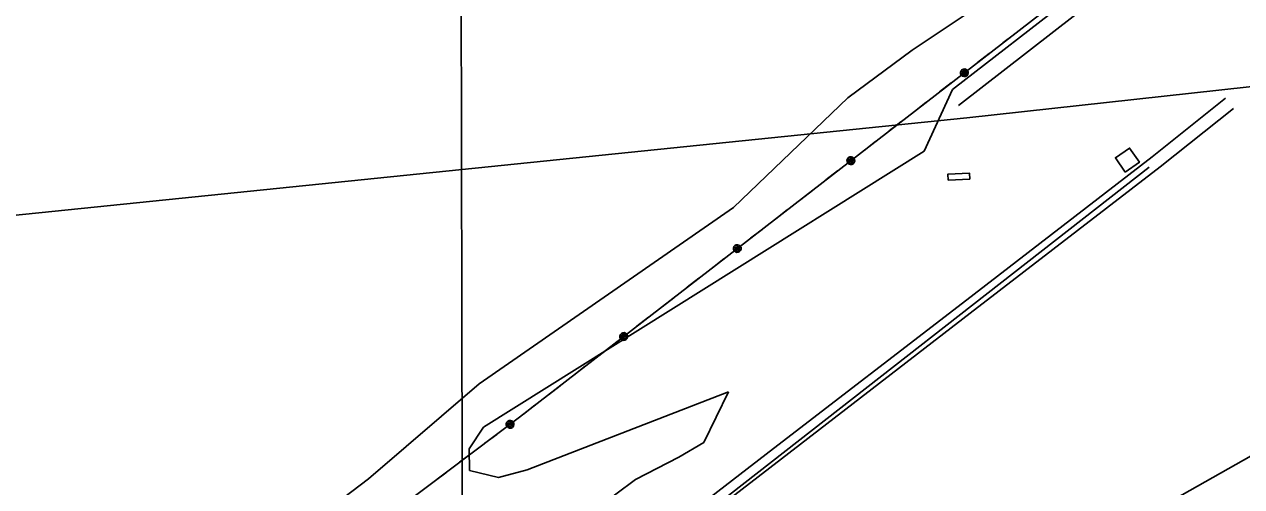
# Model space of a CAD drawing. Extents: x 3329297 to 3367176, y 649250 to 674653.
# Drawn here: x 3358699 to 3361531, y 659433 to 660508 of the extents above; entities that cross this region are included whole.
import ezdxf

# ---------------------------------------------------------------- set-up
doc = ezdxf.new("R2010")
doc.units = 0
for name, color, linetype in [('V-BLDG-OTLN', 7, 'Continuous'), ('V-GRID-MAJR', 7, 'Continuous'), ('V-ROAD-CNTR', 7, 'Continuous'), ('V-SITE-VEGE', 7, 'Continuous'), ('V-TOPO-SHOR', 7, 'Continuous'), ('V-UTIL-LINE', 7, 'Continuous')]:
    doc.layers.add(name, color=color, linetype=linetype)

msp = doc.modelspace()

# ---------------------------------------------------------------- linework, layer by layer
at = {"layer": 'V-BLDG-OTLN'}
for points in [[(3361260, 660164.6), (3361293, 660187.3), (3361270.4, 660220.2), (3361237.4, 660197.6)], [(3360898.4, 660148.1), (3360848.4, 660145.8), (3360847.8, 660159.8), (3360897.7, 660162.1)]]:
    msp.add_lwpolyline(points, close=True, dxfattribs=at)
at = {"layer": 'V-GRID-MAJR'}
msp.add_spline([(3359728.2, 654681.8), (3359715, 660741.2), (3359701.8, 666802.6), (3359688.5, 672864.1), (3359688.5, 672866)], degree=3, dxfattribs=at)
at = {"layer": 'V-ROAD-CNTR'}
for points in [[(3361493.6, 660336), (3361322.9, 660200.1), (3360881.2, 659860), (3360442.1, 659521.8), (3359913.5, 659114.1), (3359555.8, 658840.6), (3359525.3, 658815.9), (3359495.8, 658792.3), (3359468.4, 658772.4), (3359441.9, 658756.7), (3359396.5, 658731.2), (3359374.4, 658719.2), (3359352, 658707.1), (3359328.3, 658690.2), (3359306.9, 658670.5), (3359275.5, 658648.3), (3359248.8, 658630.2), (3359225.4, 658617.5), (3359199.5, 658603.5), (3359179.1, 658593), (3359165, 658585.8), (3359144.2, 658574.6), (3359130, 658564.2)], [(3361512.3, 660312.6), (3361341.4, 660176.5), (3360899.5, 659836.3), (3360460.4, 659498.1), (3359931.7, 659090.3), (3359574.4, 658817), (3359544.1, 658792.5), (3359514, 658768.5), (3359484.9, 658747.3), (3359456.9, 658730.7), (3359411, 658704.9), (3359388.6, 658692.8), (3359367.9, 658681.6), (3359347.3, 658666.9), (3359325.8, 658647.1), (3359292.6, 658623.7), (3359264.5, 658604.6), (3359239.7, 658591.1), (3359213.5, 658577), (3359192.7, 658566.3), (3359178.9, 658559.3), (3359160.3, 658549.2), (3359149.6, 658541.4), (3359144.7, 658528.6)]]:
    msp.add_lwpolyline(points, dxfattribs=at)
at = {"layer": 'V-SITE-VEGE'}
for p, q in [((3360858.3, 660356.4), (3362298.4, 661472.4)), ((3360792.7, 660213), (3360858.3, 660356.4)), ((3359767, 659571.8), (3360792.7, 660213)), ((3360337.2, 659653.9), (3359869, 659472.2)), ((3360279.8, 659535.7), (3360337.2, 659653.9)), ((3359734, 659521), (3359767, 659571.8)), ((3360221.4, 659501.5), (3360279.8, 659535.7)), ((3359734.6, 659470.7), (3359734, 659521)), ((3360121.2, 659450), (3360221.4, 659501.5)), ((3359802, 659454.7), (3359734.6, 659470.7)), ((3359869, 659472.2), (3359802, 659454.7)), ((3360029.6, 659381.8), (3360121.2, 659450))]:
    msp.add_line(p, q, dxfattribs=at)
msp.add_lwpolyline([(3361006.5, 660609.9), (3360764.8, 660447.7), (3360614.9, 660336.8), (3360349.1, 660082), (3359757.5, 659672.4), (3359499.7, 659451.2), (3358983.4, 659059.2), (3358899.9, 659024.7), (3358775.1, 658922.5), (3358716.8, 658871.5), (3358641.9, 658811.9)], dxfattribs=at)
at = {"layer": 'V-TOPO-SHOR'}
for p, q in [((3360872.6, 660319.2), (3362198.9, 661351.6)), ((3359917.6, 659085.5), (3361315.6, 660175.7))]:
    msp.add_line(p, q, dxfattribs=at)
for points in [[(3354727.3, 657574.1), (3355256.2, 657844.6), (3355429.2, 657960.4), (3357341.9, 659427), (3358033.8, 659986.6), (3358110.8, 660006), (3360891.9, 660290.4), (3362855, 660505.9), (3362864.8, 660419.2), (3362922.6, 660409.7), (3362928.7, 660387.3)], [(3364979.9, 658129), (3363826.1, 658528.2), (3363543.6, 658902.2), (3363359.7, 659304.8), (3363272.8, 659408.6), (3363219.4, 659595.8), (3362982.8, 659889.4), (3362912.7, 660031.4), (3362928.7, 660387.3), (3362846.9, 660394.8), (3362193.3, 659866.8), (3361190.7, 659299.9), (3360459, 659195.6), (3359917.6, 659085.5), (3359093, 658566.9), (3358662.5, 658348.9), (3358270.9, 658006.7), (3358035.6, 657703.8), (3357795.8, 657264.2)]]:
    msp.add_lwpolyline(points, dxfattribs=at)
at = {"layer": 'V-UTIL-LINE'}
for points in [[(3364660.9, 665406.1), (3363964.4, 664064.8), (3363041.1, 662245.3), (3362857.9, 661879.5), (3361589.4, 660939.8), (3359851.3, 659595), (3357814.8, 658061.9), (3357323.6, 657664.4)], [(3360975.3, 660464.6), (3361002.2, 660485.4)], [(3360916.8, 660419.3), (3360943.6, 660440.1)], [(3360885.9, 660395.4), (3360883.2, 660396.3), (3360883.9, 660394.1), (3360886.5, 660393.3), (3360888.6, 660395.4), (3360886.7, 660398.1), (3360882, 660398.9), (3360880, 660395.1), (3360881.9, 660390.6), (3360886.4, 660389.8), (3360890.4, 660391.7), (3360891.5, 660396.4), (3360888.4, 660400.9), (3360880.4, 660402.6), (3360878.1, 660399.9), (3360877, 660396.6), (3360877.2, 660393.1), (3360878.8, 660389.9), (3360881.4, 660387.6), (3360884.8, 660386.5), (3360888.3, 660386.8), (3360891.4, 660388.3), (3360893.7, 660391), (3360894.8, 660394.3), (3360894.6, 660397.8), (3360893, 660400.9), (3360890.4, 660403.3), (3360887, 660404.4), (3360883.5, 660404.1), (3360880.4, 660402.6)], [(3360828.2, 660350.8), (3360855.1, 660371.6)], [(3360769.6, 660305.5), (3360796.5, 660326.3)], [(3360711.1, 660260.2), (3360738, 660281)], [(3360652.6, 660214.9), (3360679.5, 660235.7)], [(3360621.7, 660191.1), (3360619, 660191.9), (3360619.7, 660189.7), (3360622.3, 660188.9), (3360624.4, 660191), (3360622.5, 660193.8), (3360617.9, 660194.5), (3360615.9, 660190.7), (3360617.7, 660186.2), (3360622.2, 660185.4), (3360626.3, 660187.3), (3360627.3, 660192), (3360624.2, 660196.5), (3360616.2, 660198.2), (3360613.9, 660195.5), (3360612.8, 660192.2), (3360613.1, 660188.7), (3360614.6, 660185.5), (3360617.3, 660183.2), (3360620.6, 660182.1), (3360624.1, 660182.4), (3360627.3, 660183.9), (3360629.6, 660186.6), (3360630.7, 660189.9), (3360630.4, 660193.4), (3360628.9, 660196.6), (3360626.2, 660198.9), (3360622.9, 660200), (3360619.4, 660199.7), (3360616.2, 660198.2)], [(3360564, 660146.4), (3360590.9, 660167.2)], [(3360505.5, 660101.1), (3360532.4, 660121.9)], [(3360447, 660055.8), (3360473.9, 660076.6)], [(3360388.4, 660010.5), (3360415.3, 660031.3)], [(3360357.6, 659986.7), (3360354.8, 659987.5), (3360355.5, 659985.3), (3360358.2, 659984.6), (3360360.3, 659986.6), (3360358.3, 659989.4), (3360353.7, 659990.1), (3360351.7, 659986.3), (3360353.6, 659981.8), (3360358.1, 659981), (3360362.1, 659982.9), (3360363.2, 659987.6), (3360360.1, 659992.1), (3360352.1, 659993.8), (3360349.8, 659991.1), (3360348.7, 659987.8), (3360348.9, 659984.3), (3360350.5, 659981.2), (3360353.1, 659978.9), (3360356.4, 659977.7), (3360360, 659978), (3360363.1, 659979.5), (3360365.4, 659982.2), (3360366.5, 659985.5), (3360366.3, 659989), (3360364.7, 659992.2), (3360362.1, 659994.5), (3360358.7, 659995.6), (3360355.2, 659995.3), (3360352.1, 659993.8)], [(3360299.9, 659942), (3360326.7, 659962.8)], [(3360241.3, 659896.7), (3360268.2, 659917.5)], [(3360182.8, 659851.4), (3360209.7, 659872.2)], [(3360124.3, 659806.1), (3360151.2, 659826.9)], [(3360093.4, 659782.3), (3360090.7, 659783.1), (3360091.4, 659780.9), (3360094, 659780.2), (3360096.1, 659782.2), (3360094.2, 659785), (3360089.5, 659785.7), (3360087.6, 659781.9), (3360089.4, 659777.4), (3360093.9, 659776.6), (3360098, 659778.5), (3360099, 659783.2), (3360095.9, 659787.8), (3360087.9, 659789.4), (3360085.6, 659786.7), (3360084.5, 659783.4), (3360084.7, 659779.9), (3360086.3, 659776.8), (3360089, 659774.5), (3360092.3, 659773.3), (3360095.8, 659773.6), (3360098.9, 659775.2), (3360101.2, 659777.8), (3360102.4, 659781.1), (3360102.1, 659784.6), (3360100.5, 659787.8), (3360097.9, 659790.1), (3360094.6, 659791.2), (3360091.1, 659791), (3360087.9, 659789.4)], [(3360035.7, 659737.6), (3360062.6, 659758.4)], [(3359977.2, 659692.3), (3360004.1, 659713.1)], [(3359918.6, 659647), (3359945.5, 659667.8)], [(3359860.1, 659601.8), (3359887, 659622.6)], [(3359829, 659578.2), (3359826.3, 659579.1), (3359827, 659576.9), (3359829.6, 659576.1), (3359831.7, 659578.1), (3359829.8, 659580.9), (3359825.2, 659581.6), (3359823.2, 659577.9), (3359825, 659573.4), (3359829.5, 659572.5), (3359833.5, 659574.4), (3359834.6, 659579), (3359831.6, 659583.6), (3359823.6, 659585.4), (3359821.3, 659582.8), (3359820.1, 659579.4), (3359820.3, 659575.9), (3359821.9, 659572.8), (3359824.5, 659570.4), (3359827.8, 659569.3), (3359831.3, 659569.5), (3359834.5, 659571), (3359836.8, 659573.6), (3359838, 659576.9), (3359837.8, 659580.4), (3359836.2, 659583.6), (3359833.6, 659585.9), (3359830.3, 659587.1), (3359826.8, 659586.9), (3359823.6, 659585.4)], [(3359770.7, 659534.3), (3359797.9, 659554.7)], [(3359711.6, 659489.8), (3359738.8, 659510.2)], [(3359652.5, 659445.3), (3359679.6, 659465.7)]]:
    msp.add_lwpolyline(points, dxfattribs=at)

doc.saveas('drawing.dxf')
